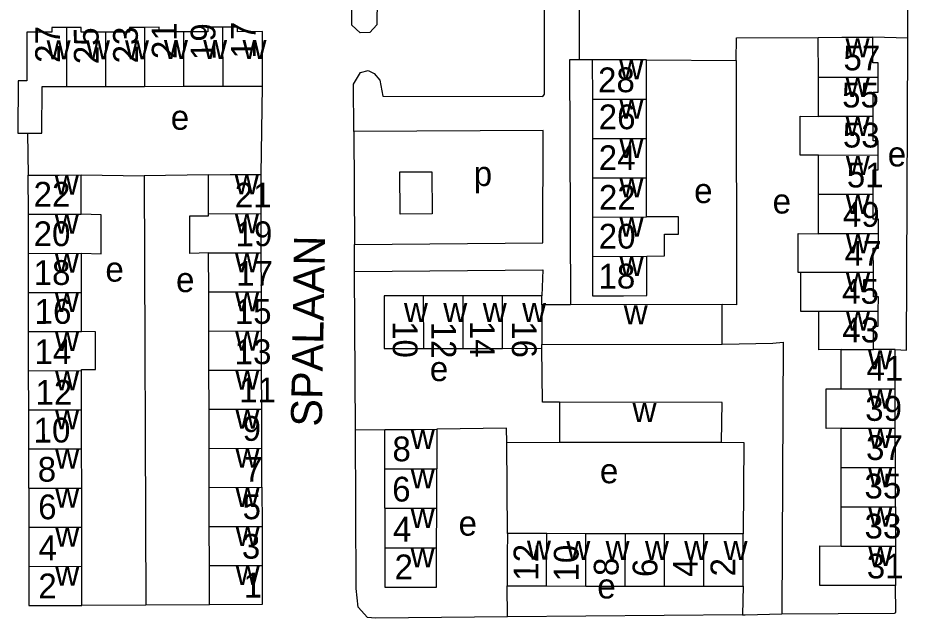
# Model space of a CAD drawing. Extents: x 159675 to 162108, y 386471 to 388472.
# Drawn here: x 161700.1 to 161843.9, y 388228.9 to 388325.9 of the extents above; entities that cross this region are included whole.
import ezdxf

# ---------------------------------------------------------------- set-up
doc = ezdxf.new("R2010")
doc.units = 0
for name, color, linetype in [('BLT_Basislijn', 7, 'Continuous'), ('BLT_Bebouwing', 7, 'Continuous'), ('BLT_Centroide', 7, 'Continuous'), ('BLT_Huisnummer', 7, 'Continuous'), ('BLT_Huisnummer_ tussenligend', 7, 'Continuous'), ('BLT_Onderverdeling_panden', 7, 'Continuous'), ('BLT_Straatnaam', 7, 'Continuous')]:
    doc.layers.add(name, color=color, linetype=linetype)

msp = doc.modelspace()

# ---------------------------------------------------------------- linework, layer by layer
at = {"layer": 'BLT_Basislijn'}
for p, q in [((161790.8, 388319.12), (161790.8, 388331.24)), ((161843.88, 388322.6), (161838.21, 388322.76)), ((161792.88, 388319.11), (161790.8, 388319.12)), ((161801.62, 388319.12), (161816.1, 388319)), ((161739.38, 388300.58), (161739.6, 388314.86)), ((161701.66, 388307.28), (161701.77, 388300.51)), ((161754.34, 388307.52), (161754.44, 388289.31)), ((161710.32, 388300.52), (161720.49, 388300.4)), ((161730.87, 388300.56), (161720.49, 388300.4)), ((161720.49, 388300.4), (161720.77, 388231.04)), ((161754.47, 388284.94), (161754.44, 388289.31)), ((161754.62, 388259.35), (161754.47, 388284.94)), ((161754.62, 388259.35), (161759.34, 388259.43)), ((161779.06, 388257.31), (161787.59, 388257.38)), ((161779.16, 388242.59), (161779.06, 388257.31)), ((161779.19, 388229.16), (161779.14, 388234.14)), ((161817.26, 388234.08), (161817.15, 388229.48)), ((161720.77, 388231.04), (161710.42, 388230.98)), ((161731.04, 388231.1), (161720.77, 388231.04)), ((161817.15, 388229.48), (161779.19, 388229.16))]:
    msp.add_line(p, q, dxfattribs=at)
for points in [[(161843.88, 388322.6), (161843.91, 388334.47), (161843.86, 388342.9), (161843.85, 388343.78)], [(161758.11, 388328.97), (161758.09, 388324.76), (161756.92, 388323.51), (161755.39, 388323.48), (161754.05, 388324.69), (161753.96, 388331.47)], [(161754.34, 388307.52), (161754.32, 388315.18), (161755.45, 388317.07), (161756.66, 388317.37), (161757.62, 388316.89), (161758.57, 388315.84), (161759.02, 388313.27), (161784.87, 388313.17), (161785.15, 388313.57), (161785.14, 388329.03)], [(161816.1, 388319), (161816.2, 388322.69), (161829.39, 388322.75)], [(161841.82, 388272.32), (161843.65, 388272.23), (161843.88, 388321.99), (161843.88, 388322.6)], [(161790.8, 388319.12), (161789.17, 388319.13), (161789.34, 388279.54)], [(161816.1, 388319), (161816.17, 388279.54), (161813.84, 388279.62)], [(161754.44, 388289.31), (161784.9, 388289.56), (161784.95, 388307.7), (161754.34, 388307.52)], [(161754.47, 388284.94), (161784.87, 388285.17), (161784.73, 388281.02)], [(161813.86, 388273.2), (161822.05, 388273.33), (161823.7, 388273.52), (161823.52, 388229.62)], [(161787.6, 388263.8), (161784.81, 388263.8), (161784.74, 388272.52)], [(161779.19, 388229.16), (161757.87, 388228.93), (161756.57, 388229.03), (161755.07, 388230.71), (161754.72, 388233.71), (161754.62, 388259.35)], [(161779.06, 388257.31), (161779.04, 388259.6), (161767.78, 388259.44)], [(161813.77, 388257.38), (161817.36, 388257.29), (161817.27, 388242.53)], [(161823.52, 388229.62), (161841.71, 388229.71), (161841.93, 388229.87), (161841.87, 388234.21)], [(161817.15, 388229.48), (161817.57, 388229.49), (161823.52, 388229.62)]]:
    msp.add_lwpolyline(points, dxfattribs=at)
msp.add_lwpolyline([(161761.79, 388301.01), (161766.93, 388301.05), (161766.99, 388294.23), (161761.85, 388294.18)], close=True, dxfattribs=at)
at = {"layer": 'BLT_Bebouwing'}
for p, q in [((161829.4, 388316.25), (161829.39, 388322.75)), ((161792.88, 388319.11), (161792.89, 388312.76)), ((161801.63, 388312.77), (161801.62, 388319.12)), ((161829.41, 388309.95), (161829.4, 388316.25)), ((161707.96, 388314.81), (161714.24, 388314.82)), ((161714.24, 388314.82), (161720.54, 388314.83)), ((161720.54, 388314.83), (161726.86, 388314.84)), ((161726.86, 388314.84), (161733.17, 388314.85)), ((161733.17, 388314.85), (161739.6, 388314.86)), ((161792.89, 388312.76), (161792.9, 388306.41)), ((161801.64, 388306.43), (161801.63, 388312.77)), ((161792.9, 388306.41), (161792.91, 388300.06)), ((161801.65, 388300.08), (161801.64, 388306.43)), ((161829.43, 388297.35), (161829.42, 388303.72)), ((161701.78, 388294.19), (161701.77, 388300.51)), ((161710.33, 388294.2), (161710.32, 388300.52)), ((161730.89, 388294.25), (161730.87, 388300.56)), ((161739.4, 388294.27), (161739.38, 388300.58)), ((161792.91, 388300.06), (161792.92, 388293.71)), ((161801.66, 388293.73), (161801.65, 388300.08)), ((161829.43, 388291.01), (161829.43, 388297.35)), ((161701.79, 388287.86), (161701.78, 388294.19)), ((161739.41, 388287.95), (161739.4, 388294.27)), ((161792.92, 388293.71), (161792.92, 388287.36)), ((161701.8, 388281.54), (161701.79, 388287.86)), ((161710.35, 388281.56), (161710.34, 388287.88)), ((161730.92, 388281.62), (161730.9, 388287.93)), ((161739.43, 388281.64), (161739.41, 388287.95)), ((161701.81, 388275.22), (161701.8, 388281.54)), ((161710.36, 388275.23), (161710.35, 388281.56)), ((161730.93, 388275.3), (161730.92, 388281.62)), ((161739.44, 388275.32), (161739.43, 388281.64)), ((161772, 388281.01), (161765.63, 388281.01)), ((161778.37, 388281.02), (161772, 388281.01)), ((161784.73, 388281.02), (161778.37, 388281.02)), ((161784.73, 388279.53), (161784.73, 388281.02)), ((161789.34, 388279.54), (161784.73, 388279.53)), ((161813.84, 388279.62), (161789.34, 388279.54)), ((161813.86, 388273.2), (161813.84, 388279.62)), ((161701.82, 388268.9), (161701.81, 388275.22)), ((161730.95, 388268.99), (161730.93, 388275.3)), ((161739.46, 388269.01), (161739.44, 388275.32)), ((161784.74, 388273.11), (161813.86, 388273.2)), ((161784.74, 388272.52), (161784.74, 388273.11)), ((161765.64, 388272.5), (161772, 388272.51)), ((161772, 388272.51), (161778.37, 388272.51)), ((161778.37, 388272.51), (161784.74, 388272.52)), ((161833.07, 388265.95), (161833.06, 388272.3)), ((161841.82, 388272.32), (161838.29, 388272.32)), ((161841.82, 388265.95), (161841.82, 388272.32)), ((161701.83, 388262.58), (161701.82, 388268.9)), ((161710.37, 388262.59), (161710.36, 388268.91)), ((161730.96, 388262.68), (161730.95, 388268.99)), ((161739.47, 388262.7), (161739.46, 388269.01)), ((161841.83, 388259.6), (161841.82, 388265.95)), ((161730.98, 388256.36), (161730.96, 388262.68)), ((161739.49, 388256.38), (161739.47, 388262.7)), ((161787.6, 388263.8), (161787.59, 388257.38)), ((161701.83, 388256.26), (161701.83, 388262.58)), ((161710.38, 388256.27), (161710.37, 388262.59)), ((161759.34, 388253.06), (161759.34, 388259.43)), ((161767.78, 388259.44), (161767.77, 388253.06)), ((161833.08, 388253.25), (161833.07, 388259.6)), ((161841.84, 388253.25), (161841.83, 388259.6)), ((161787.59, 388257.38), (161813.77, 388257.38)), ((161701.84, 388249.94), (161701.83, 388256.26)), ((161710.39, 388249.95), (161710.38, 388256.27)), ((161730.99, 388250.05), (161730.98, 388256.36)), ((161739.5, 388250.07), (161739.49, 388256.38)), ((161701.84, 388249.94), (161701.85, 388243.62)), ((161710.4, 388243.63), (161710.39, 388249.95)), ((161731.01, 388243.73), (161730.99, 388250.05)), ((161739.5, 388250.07), (161739.52, 388243.75)), ((161833.08, 388240.55), (161833.08, 388246.9)), ((161841.85, 388246.9), (161841.86, 388240.55)), ((161759.34, 388246.68), (161759.35, 388240.31)), ((161767.73, 388240.31), (161767.75, 388246.69)), ((161701.85, 388243.62), (161701.86, 388237.3)), ((161710.41, 388237.31), (161710.4, 388243.63)), ((161731.02, 388237.42), (161731.01, 388243.73)), ((161739.52, 388243.75), (161739.53, 388237.44)), ((161785.51, 388242.58), (161779.16, 388242.59)), ((161791.86, 388242.57), (161785.51, 388242.58)), ((161798.22, 388242.56), (161791.86, 388242.57)), ((161804.57, 388242.55), (161798.22, 388242.56)), ((161810.92, 388242.54), (161804.57, 388242.55)), ((161817.26, 388234.08), (161817.27, 388242.53)), ((161841.86, 388240.55), (161841.87, 388234.21)), ((161779.14, 388234.14), (161785.5, 388234.13)), ((161785.5, 388234.13), (161791.85, 388234.12)), ((161791.85, 388234.12), (161798.2, 388234.11)), ((161798.2, 388234.11), (161804.56, 388234.1)), ((161804.56, 388234.1), (161810.91, 388234.09)), ((161810.91, 388234.09), (161817.26, 388234.08))]:
    msp.add_line(p, q, dxfattribs=at)
for points in [[(161707.94, 388324.33), (161705.56, 388324.33), (161705.56, 388323.57), (161701.53, 388323.56), (161701.54, 388315.74), (161700.11, 388315.73), (161700.07, 388307.28), (161701.66, 388307.28)], [(161714.23, 388323.58), (161710.32, 388323.58), (161710.32, 388324.34), (161707.94, 388324.33)], [(161720.52, 388324.36), (161718.14, 388324.36), (161718.14, 388323.59), (161714.23, 388323.58)], [(161726.84, 388323.65), (161722.91, 388323.64), (161722.9, 388324.37), (161720.52, 388324.36)], [(161733.15, 388324.39), (161730.78, 388324.38), (161730.78, 388323.65), (161726.84, 388323.65)], [(161739.6, 388314.86), (161739.58, 388323.67), (161735.54, 388323.66), (161735.54, 388324.39), (161733.15, 388324.39)], [(161829.39, 388322.75), (161833.21, 388322.76), (161838.21, 388322.76)], [(161839.04, 388316.26), (161839.04, 388318.62), (161838.21, 388318.62), (161838.21, 388322.76)], [(161801.62, 388319.12), (161797.88, 388319.12), (161792.88, 388319.11)], [(161838.23, 388309.96), (161838.23, 388313.9), (161839.04, 388313.9), (161839.04, 388316.26)], [(161701.66, 388307.28), (161703.97, 388307.27), (161704, 388314.8), (161707.96, 388314.81)], [(161829.42, 388303.72), (161826.47, 388303.7), (161826.46, 388310.01), (161829.41, 388309.95)], [(161839.06, 388303.68), (161839.07, 388306.02), (161838.24, 388306.02), (161838.23, 388309.96)], [(161838.27, 388297.36), (161838.27, 388301.35), (161839.05, 388301.35), (161839.06, 388303.68)], [(161701.77, 388300.51), (161706.77, 388300.51), (161710.32, 388300.52)], [(161730.87, 388300.56), (161734.38, 388300.57), (161739.38, 388300.58)], [(161839.09, 388291.03), (161839.09, 388293.38), (161838.28, 388293.38), (161838.27, 388297.36)], [(161710.34, 388287.88), (161713.54, 388287.8), (161713.53, 388294.1), (161710.33, 388294.2)], [(161730.9, 388287.93), (161727.85, 388287.85), (161727.84, 388293.93), (161730.89, 388293.93), (161730.89, 388294.25)], [(161801.67, 388287.38), (161804.53, 388287.46), (161804.52, 388290.97), (161806.81, 388290.98), (161806.81, 388293.78), (161801.66, 388293.73)], [(161826.58, 388284.78), (161826.14, 388284.78), (161826.13, 388291.08), (161829.43, 388291.01)], [(161838.29, 388284.74), (161838.28, 388288.67), (161839.09, 388288.67), (161839.09, 388291.03)], [(161792.92, 388287.36), (161792.93, 388281.02), (161797.93, 388281.02), (161801.68, 388281.03), (161801.67, 388287.38)], [(161829.45, 388278.49), (161826.59, 388278.47), (161826.58, 388284.78)], [(161839.08, 388278.44), (161839.09, 388280.82), (161838.29, 388280.81), (161838.29, 388284.74)], [(161765.63, 388281.01), (161759.26, 388281), (161759.27, 388272.5), (161765.64, 388272.5)], [(161833.06, 388272.3), (161829.46, 388272.29), (161829.45, 388278.49)], [(161838.29, 388272.32), (161838.29, 388276.07), (161839.07, 388276.07), (161839.08, 388278.44)], [(161710.36, 388268.91), (161710.36, 388269.08), (161712.63, 388269.09), (161712.62, 388275.2), (161710.36, 388275.23)], [(161833.07, 388259.6), (161830.64, 388259.55), (161830.64, 388265.98), (161833.07, 388265.95)], [(161813.77, 388257.38), (161813.88, 388263.77), (161787.6, 388263.8)], [(161759.34, 388259.43), (161764.34, 388259.43), (161767.78, 388259.44)], [(161759.34, 388246.68), (161759.34, 388250), (161759.34, 388253.06)], [(161767.75, 388246.69), (161767.76, 388250), (161767.77, 388253.06)], [(161833.08, 388246.9), (161833.08, 388250), (161833.08, 388253.25)], [(161841.85, 388246.9), (161841.85, 388250), (161841.84, 388253.25)], [(161779.16, 388242.59), (161779.15, 388239.14), (161779.14, 388234.14)], [(161817.27, 388242.53), (161812.27, 388242.54), (161810.92, 388242.54)], [(161759.35, 388240.31), (161759.35, 388233.93), (161767.72, 388233.94), (161767.73, 388238.94), (161767.73, 388240.31)], [(161841.87, 388234.21), (161833.08, 388234.2), (161829.65, 388234.2), (161829.65, 388240.62), (161833.08, 388240.55)], [(161701.86, 388237.3), (161701.87, 388230.97), (161710.42, 388230.98)], [(161710.42, 388230.98), (161710.41, 388235.98), (161710.41, 388237.31)], [(161731.04, 388231.1), (161731.02, 388236.1), (161731.02, 388237.42)], [(161739.53, 388237.44), (161739.54, 388231.12), (161731.04, 388231.1)]]:
    msp.add_lwpolyline(points, dxfattribs=at)
at = {"layer": 'BLT_Onderverdeling_panden'}
for p, q in [((161707.94, 388324.33), (161707.96, 388314.81)), ((161714.23, 388323.58), (161714.24, 388314.82)), ((161720.52, 388324.36), (161720.54, 388314.83)), ((161726.84, 388323.65), (161726.86, 388314.84)), ((161733.15, 388324.39), (161733.17, 388314.85)), ((161839.04, 388316.26), (161829.4, 388316.25)), ((161792.89, 388312.76), (161801.63, 388312.77)), ((161838.23, 388309.96), (161829.41, 388309.95)), ((161792.9, 388306.41), (161801.64, 388306.43)), ((161839.06, 388303.68), (161829.42, 388303.72)), ((161792.91, 388300.06), (161801.65, 388300.08)), ((161838.27, 388297.36), (161829.43, 388297.35)), ((161701.78, 388294.19), (161710.33, 388294.2)), ((161730.89, 388294.25), (161739.4, 388294.27)), ((161792.92, 388293.71), (161801.66, 388293.73)), ((161839.09, 388291.03), (161829.43, 388291.01)), ((161701.79, 388287.86), (161710.34, 388287.88)), ((161730.9, 388287.93), (161739.41, 388287.95)), ((161792.92, 388287.36), (161801.67, 388287.38)), ((161838.29, 388284.74), (161826.58, 388284.78)), ((161701.8, 388281.54), (161710.35, 388281.56)), ((161730.92, 388281.62), (161739.43, 388281.64)), ((161765.64, 388272.5), (161765.63, 388281.01)), ((161772, 388272.51), (161772, 388281.01)), ((161778.37, 388272.51), (161778.37, 388281.02)), ((161784.73, 388279.53), (161784.74, 388273.11)), ((161839.08, 388278.44), (161829.45, 388278.49)), ((161701.81, 388275.22), (161710.36, 388275.23)), ((161730.93, 388275.3), (161739.44, 388275.32)), ((161833.06, 388272.3), (161838.29, 388272.32)), ((161701.82, 388268.9), (161710.36, 388268.91)), ((161730.95, 388268.99), (161739.46, 388269.01)), ((161833.07, 388265.95), (161841.82, 388265.95)), ((161730.96, 388262.68), (161739.47, 388262.7)), ((161701.83, 388262.58), (161710.37, 388262.59)), ((161833.07, 388259.6), (161841.83, 388259.6)), ((161701.83, 388256.26), (161710.38, 388256.27)), ((161730.98, 388256.36), (161739.49, 388256.38)), ((161759.34, 388253.06), (161767.77, 388253.06)), ((161833.08, 388253.25), (161841.84, 388253.25)), ((161701.84, 388249.94), (161710.39, 388249.95)), ((161730.99, 388250.05), (161739.5, 388250.07)), ((161833.08, 388246.9), (161841.85, 388246.9)), ((161759.34, 388246.68), (161767.75, 388246.69)), ((161701.85, 388243.62), (161710.4, 388243.63)), ((161731.01, 388243.73), (161739.52, 388243.75)), ((161785.5, 388234.13), (161785.51, 388242.58)), ((161791.85, 388234.12), (161791.86, 388242.57)), ((161798.2, 388234.11), (161798.22, 388242.56)), ((161804.56, 388234.1), (161804.57, 388242.55)), ((161810.91, 388234.09), (161810.92, 388242.54)), ((161759.35, 388240.31), (161767.73, 388240.31)), ((161833.08, 388240.55), (161841.86, 388240.55)), ((161701.86, 388237.3), (161710.41, 388237.31)), ((161731.02, 388237.42), (161739.53, 388237.44))]:
    msp.add_line(p, q, dxfattribs=at)

# ---------------------------------------------------------------- texts
at = {"layer": 'BLT_Centroide'}
for s, p in [('w', (161704.73, 388319.19)), ('w', (161711.09, 388319.2)), ('w', (161717.39, 388319.2)), ('w', (161723.69, 388319.23)), ('w', (161730.02, 388319.25)), ('w', (161736.38, 388319.25)), ('w', (161833.8, 388319.5)), ('w', (161797.25, 388315.94)), ('w', (161833.82, 388313.09)), ('w', (161797.27, 388309.59)), ('e', (161724.78, 388307.82)), ('w', (161833.82, 388306.81)), ('w', (161797.27, 388303.25)), ('e', (161840.61, 388301.9)), ('w', (161833.84, 388300.53)), ('p', (161773.72, 388298.74)), ('w', (161706.05, 388297.34)), ('w', (161735.13, 388297.41)), ('w', (161797.28, 388296.91)), ('e', (161809.33, 388295.98)), ('e', (161822.01, 388294.29)), ('w', (161833.85, 388294.19)), ('w', (161706.05, 388291.03)), ('w', (161735.15, 388291.09)), ('w', (161797.29, 388290.53)), ('w', (161833.86, 388287.88)), ('w', (161706.07, 388284.72)), ('w', (161735.16, 388284.78)), ('w', (161797.3, 388284.19)), ('e', (161714.22, 388283.29)), ('e', (161725.63, 388281.6)), ('w', (161833.87, 388281.59)), ('w', (161706.07, 388278.38)), ('w', (161735.18, 388278.47)), ('w', (161762.45, 388276.75)), ('w', (161768.81, 388276.75)), ('w', (161775.19, 388276.75)), ('w', (161781.55, 388276.77)), ('w', (161797.96, 388276.38)), ('w', (161833.87, 388275.38)), ('w', (161706.09, 388272.06)), ('w', (161735.2, 388272.16)), ('w', (161837.44, 388269.12)), ('e', (161766.63, 388267.22)), ('w', (161706.1, 388265.75)), ('w', (161735.21, 388265.84)), ('w', (161837.45, 388262.78)), ('w', (161799.38, 388260.59)), ('w', (161706.1, 388259.44)), ('w', (161735.23, 388259.53)), ('w', (161763.56, 388256.25)), ('w', (161837.46, 388256.44)), ('w', (161706.12, 388253.09)), ('w', (161735.24, 388253.22)), ('w', (161763.55, 388249.88)), ('e', (161794.11, 388250.72)), ('w', (161837.46, 388250.06)), ('w', (161706.12, 388246.78)), ('w', (161735.25, 388246.91)), ('w', (161763.54, 388243.5)), ('e', (161771.28, 388242.26)), ('w', (161837.47, 388243.72)), ('w', (161706.13, 388240.47)), ('w', (161735.27, 388240.59)), ('w', (161782.33, 388238.36)), ('w', (161788.69, 388238.34)), ('w', (161795.03, 388238.34)), ('w', (161801.39, 388238.33)), ('w', (161807.73, 388238.31)), ('w', (161814.09, 388238.31)), ('w', (161763.53, 388237.12)), ('w', (161837.47, 388237.38)), ('w', (161706.13, 388234.16)), ('w', (161735.28, 388234.28)), ('e', (161793.69, 388232.11))]:
    msp.add_text(s, height=4, dxfattribs=at).set_placement(p)
at = {"layer": 'BLT_Huisnummer'}
for s, rotation, p in [('21', 89.8959, (161725.71, 388319.23)), ('17', 89.8959, (161738.51, 388319.32)), ('27', 89.8959, (161706.88, 388318.62)), ('57', 0.0714, (161833.45, 388317.42)), ('28', 0.0802, (161793.81, 388313.88)), ('51', 0.0782, (161834, 388298.5)), ('22', 0.0737, (161702.62, 388295.4)), ('21', 0.1347, (161735.12, 388295.27)), ('22', 0.0802, (161793.95, 388294.89)), ('47', 0.0782, (161833.66, 388285.84)), ('18', 0.0737, (161702.63, 388282.75)), ('17', 0.1347, (161735.34, 388282.61)), ('18', 0.0802, (161793.88, 388282.17)), ('43', 0.0782, (161833.27, 388273.46)), ('10', 270.0472, (161760.64, 388276.92)), ('16', 270.0472, (161779.88, 388276.91)), ('14', 0.0737, (161702.76, 388269.96)), ('13', 0.1347, (161735.1, 388269.95)), ('39', 0.0782, (161836.97, 388260.8)), ('10', 0.0737, (161702.62, 388257.3)), ('9', 0.1347, (161736.39, 388257.57)), ('8', 0.0272, (161760.59, 388254.27)), ('35', 0.0782, (161836.85, 388248.26)), ('6', 0.0737, (161703.36, 388244.9)), ('5', 0.1347, (161736.38, 388244.91)), ('12', 89.9051, (161784.16, 388234.97)), ('2', 0.0342, (161760.93, 388235.21)), ('6', 89.9051, (161803.39, 388235.57)), ('2', 89.9051, (161815.98, 388235.66)), ('31', 0.0782, (161837.23, 388235.35)), ('2', 0.0737, (161703.39, 388232.13)), ('1', 0.1347, (161736.56, 388232.26))]:
    msp.add_text(s, height=4, rotation=rotation, dxfattribs=at).set_placement(p)
at = {"layer": 'BLT_Huisnummer_ tussenligend'}
for s, rotation, p in [('19', 90.1142, (161732.01, 388319.08)), ('25', 90.1142, (161713.13, 388318.41)), ('23', 90.1142, (161719.47, 388318.54)), ('55', 0.0261, (161833.23, 388311.42)), ('26', 0.0852, (161793.92, 388307.9)), ('53', 0.0261, (161833.36, 388304.95)), ('24', 0.0852, (161793.92, 388301.3)), ('49', 0.0261, (161833.36, 388292.14)), ('20', 0.0805, (161702.63, 388289.02)), ('19', 0.1347, (161735.25, 388289.01)), ('20', 0.0852, (161793.92, 388288.62)), ('45', 0.0261, (161833.23, 388279.71)), ('16', 0.0805, (161702.79, 388276.47)), ('15', 0.1347, (161735.12, 388276.46)), ('12', 270.0472, (161766.88, 388276.82)), ('14', 270.0472, (161773.12, 388276.97)), ('41', 0.0261, (161837.18, 388267.29)), ('12', 0.0805, (161702.93, 388263.4)), ('11', 0.1347, (161735.83, 388263.78)), ('37', 0.0261, (161837.1, 388254.48)), ('8', 0.0805, (161703.29, 388250.98)), ('7', 0.1347, (161736.65, 388250.97)), ('6', 0.0273, (161760.55, 388247.77)), ('33', 0.0261, (161836.86, 388241.8)), ('4', 0.0273, (161760.68, 388241.3)), ('3', 0.1347, (161736.27, 388238.54)), ('4', 0.0805, (161703.41, 388238.29)), ('10', 89.9118, (161790.66, 388234.84)), ('8', 89.9118, (161797.12, 388235.73)), ('4', 89.9118, (161809.92, 388235.59))]:
    msp.add_text(s, height=4, rotation=rotation, dxfattribs=at).set_placement(p)
at = {"layer": 'BLT_Straatnaam'}
msp.add_text('SPALAAN', height=5, rotation=89.0073, dxfattribs=at).set_placement((161749.18, 388259.83))

doc.saveas('drawing.dxf')
